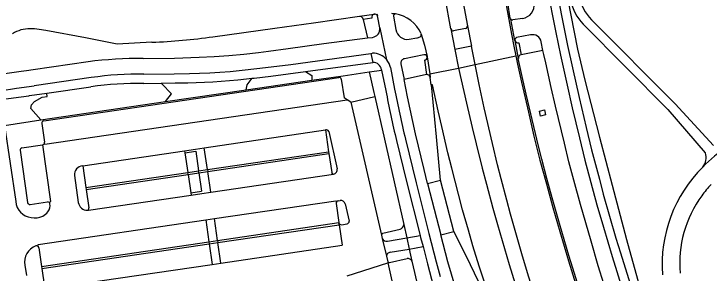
# Model space of a CAD drawing. Extents: x 194485 to 197793, y 468269 to 470822.
# Drawn here: x 196719.1 to 196874.4, y 469021.9 to 469079.8 of the extents above; entities that cross this region are included whole.
import ezdxf

# ---------------------------------------------------------------- set-up
doc = ezdxf.new("R2010")
doc.units = 0
for name, color, linetype in [('BGT grensvlak begroeid terreindeel', 7, 'Continuous'), ('BGT grensvlak begroeid terreindeel LR', 7, 'Continuous'), ('BGT grensvlak gebouwinstallatie plus 1', 7, 'Continuous'), ('BGT grensvlak onbegroeid terreindeel', 7, 'Continuous'), ('BGT grensvlak wegdeel', 7, 'Continuous'), ('BGT lijnelement scheiding hek', 7, 'Continuous')]:
    doc.layers.add(name, color=color, linetype=linetype)

msp = doc.modelspace()

# ---------------------------------------------------------------- linework, layer by layer
at = {"layer": 'BGT grensvlak begroeid terreindeel'}
for points in [[(196784.24, 469066.92), (196785.71, 469066.03), (196785.67, 469064.96)], [(196771, 469062.8), (196771.25, 469063.93), (196772.35, 469065.41)], [(196753, 469060.21), (196754.33, 469061.95), (196752.14, 469064.21), (196752.05, 469064.31)], [(196725.11, 469056.1), (196722.9, 469058.7), (196723.06, 469059.51), (196723.7, 469060.2), (196725.46, 469061.2), (196726.58, 469061.32), (196726.47, 469062.01), (196726.45, 469062.1)]]:
    msp.add_lwpolyline(points, dxfattribs=at)
at = {"layer": 'BGT grensvlak begroeid terreindeel LR'}
msp.add_line((196798.59, 469066.86), (196801.26, 469067.25), dxfattribs=at)
at = {"layer": 'BGT grensvlak gebouwinstallatie plus 1'}
for p, q in [((196757.34, 469048.75), (196759.76, 469049.1)), ((196757.34, 469048.75), (196757.97, 469044.39)), ((196759.76, 469049.1), (196760.39, 469044.74)), ((196760.46, 469044.31), (196760.39, 469044.74)), ((196758.03, 469043.95), (196757.97, 469044.39)), ((196758.03, 469043.95), (196758.63, 469039.83)), ((196760.46, 469044.31), (196761.05, 469040.18)), ((196758.63, 469039.83), (196761.05, 469040.18))]:
    msp.add_line(p, q, dxfattribs=at)
at = {"layer": 'BGT grensvlak onbegroeid terreindeel'}
for p, q in [((196792.71, 469065.99), (196798.51, 469066.84)), ((196798.51, 469066.84), (196799.55, 469062.22)), ((196771, 469062.8), (196785.67, 469064.96)), ((196785.67, 469064.96), (196792.71, 469065.99)), ((196753, 469060.21), (196771, 469062.8)), ((196799.55, 469062.22), (196799.75, 469061.32)), ((196725.11, 469056.1), (196753, 469060.21)), ((196717.06, 469054.9), (196725.11, 469056.1)), ((196806.19, 469032.74), (196806.86, 469029.77)), ((196807.42, 469027.27), (196808.03, 469024.59))]:
    msp.add_line(p, q, dxfattribs=at)
msp.add_lwpolyline([(196836.78, 469056.96), (196836.51, 469058.1), (196837.63, 469058.36), (196837.9, 469057.22), (196836.78, 469056.96)], dxfattribs=at)
at = {"layer": 'BGT grensvlak wegdeel'}
for p, q in [((196816.76, 469076.45), (196815.47, 469083.63)), ((196819.07, 469084.47), (196820.44, 469077.15)), ((196796.31, 469079.26), (196799.62, 469079.76)), ((196799.62, 469079.76), (196799.64, 469079.76)), ((196800.22, 469079.83), (196800.33, 469079.37)), ((196800.33, 469079.37), (196800.3, 469079.43)), ((196800.39, 469079.03), (196800.33, 469079.37)), ((196800.85, 469076.71), (196800.39, 469079.03)), ((196803.89, 469079.26), (196804.47, 469076.32)), ((196804.37, 469079.8), (196804.25, 469079.77)), ((196797.15, 469078.61), (196797.17, 469078.54)), ((196799.11, 469078.84), (196797.17, 469078.54)), ((196797.17, 469078.54), (196798.14, 469074.46)), ((196830.99, 469073.83), (196830.11, 469078.65)), ((196832.76, 469078.8), (196830.6, 469078.44)), ((196846.27, 469077.53), (196865.22, 469058.43)), ((196866.8, 469059.68), (196848.13, 469078.49)), ((196800.85, 469076.71), (196802.39, 469069.54)), ((196816.76, 469076.45), (196817.61, 469071.84)), ((196820.02, 469076.55), (196817.33, 469076.01)), ((196820.44, 469077.15), (196821.34, 469072.59)), ((196798.14, 469074.46), (196799.21, 469074.55)), ((196807.4, 469074.13), (196809.11, 469074.43)), ((196810.1, 469075.38), (196810.12, 469075.3)), ((196834.54, 469075.11), (196831.4, 469074.5)), ((196831.04, 469073.84), (196830.99, 469073.83)), ((196830.99, 469073.83), (196831.8, 469069.86)), ((196831.02, 469073.93), (196831.04, 469073.84)), ((196831.92, 469073.35), (196832.47, 469070.65)), ((196837.31, 469071.64), (196836.92, 469073.58)), ((196821.34, 469072.59), (196817.61, 469071.84)), ((196817.61, 469071.84), (196818.45, 469067.68)), ((196822.13, 469068.5), (196821.34, 469072.59)), ((196837.31, 469071.64), (196832.47, 469070.65)), ((196798.89, 469070.96), (196799.19, 469071)), ((196798.89, 469070.96), (196799.32, 469068.97)), ((196810.69, 469070.63), (196806.36, 469069.78)), ((196811.41, 469070.29), (196811.43, 469070.2)), ((196811.43, 469070.2), (196812.02, 469066.38)), ((196822.13, 469068.5), (196831.24, 469070.4)), ((196832.47, 469070.65), (196832.39, 469070.64)), ((196784.24, 469066.92), (196799.32, 469068.97)), ((196805.58, 469068.62), (196806.28, 469065.16)), ((196810.83, 469069.44), (196811.32, 469066.24)), ((196818.45, 469067.68), (196822.13, 469068.5)), ((196801.25, 469067.32), (196801.26, 469067.25)), ((196801.26, 469067.25), (196802.19, 469062.67)), ((196803.22, 469067.8), (196804.17, 469063.02)), ((196812.02, 469066.38), (196818.45, 469067.68)), ((196736.41, 469065.56), (196723.68, 469063.74)), ((196725.78, 469055.89), (196791.7, 469065.62)), ((196792.26, 469065.2), (196792.88, 469061.03)), ((196811.32, 469066.24), (196806.28, 469065.16)), ((196811.36, 469066.24), (196811.32, 469066.24)), ((196812.02, 469066.38), (196812.13, 469065.66)), ((196812.13, 469065.66), (196812.14, 469065.58)), ((196812.3, 469063.94), (196812.14, 469065.58)), ((196726.45, 469062.1), (196736.32, 469063.51)), ((196748.13, 469064.24), (196752.05, 469064.31)), ((196726.04, 469050.66), (196793.58, 469060.6)), ((196793.58, 469060.6), (196792.88, 469061.03)), ((196794.39, 469060.09), (196793.58, 469060.6)), ((196794.39, 469060.09), (196799.75, 469061.32)), ((196799.75, 469061.32), (196806.19, 469032.74)), ((196794.39, 469060.09), (196801.24, 469030.35)), ((196875.4, 469050.42), (196866.8, 469059.68)), ((196865.22, 469058.43), (196873.57, 469048.73)), ((196717.06, 469054.9), (196719.53, 469037.87)), ((196725.36, 469055.33), (196725.97, 469051.12)), ((196761.64, 469049.89), (196788.73, 469053.87)), ((196788.73, 469053.87), (196789.43, 469049.01)), ((196789.47, 469053.54), (196791.34, 469045.22)), ((196720.92, 469049.88), (196725.48, 469050.54)), ((196725.48, 469050.54), (196725.55, 469050.55)), ((196725.48, 469050.54), (196727.31, 469037.9)), ((196726.04, 469050.66), (196725.88, 469050.76)), ((196757.26, 469049.24), (196759.69, 469049.6)), ((196759.69, 469049.6), (196761.64, 469049.89)), ((196762.34, 469045.03), (196761.64, 469049.89)), ((196720.49, 469049.32), (196722.18, 469037.66)), ((196734.49, 469045.89), (196757.26, 469049.24)), ((196757.26, 469049.24), (196757.34, 469048.75)), ((196762.34, 469045.03), (196789.43, 469049.01)), ((196762.41, 469044.6), (196789.5, 469048.58)), ((196789.43, 469049.01), (196789.5, 469048.58)), ((196789.5, 469048.58), (196790.11, 469044.36)), ((196734.49, 469045.89), (196735.2, 469041.04)), ((196757.97, 469044.39), (196760.39, 469044.74)), ((196760.39, 469044.74), (196762.34, 469045.03)), ((196762.34, 469045.03), (196762.41, 469044.6)), ((196732.64, 469043.68), (196733.51, 469037.65)), ((196735.2, 469041.04), (196757.97, 469044.39)), ((196735.26, 469040.6), (196758.03, 469043.95)), ((196758.03, 469043.95), (196760.46, 469044.31)), ((196760.46, 469044.31), (196762.41, 469044.6)), ((196763.08, 469039.98), (196762.41, 469044.6)), ((196763.08, 469039.98), (196790.51, 469044.01)), ((196811.54, 469041.93), (196814.39, 469042.65)), ((196811.54, 469041.93), (196814.48, 469030.45)), ((196817.42, 469031.21), (196814.39, 469042.65)), ((196735.2, 469041.04), (196735.26, 469040.6)), ((196735.26, 469040.6), (196735.86, 469036.45)), ((196735.78, 469035.96), (196758.7, 469039.33)), ((196758.63, 469039.83), (196758.7, 469039.33)), ((196758.7, 469039.33), (196761.13, 469039.69)), ((196761.13, 469039.69), (196763.08, 469039.98)), ((196722.75, 469037.23), (196726.61, 469037.8)), ((196727.31, 469037.9), (196727.06, 469037.63)), ((196763.93, 469034.07), (196791.02, 469038.05)), ((196791.02, 469038.05), (196791.23, 469037.88)), ((196791.11, 469037.47), (196791.73, 469033.17)), ((196791.53, 469038.03), (196792, 469038.1)), ((196793.12, 469037.33), (196793.98, 469033.49)), ((196761.98, 469033.78), (196763.93, 469034.07)), ((196764.64, 469029.18), (196763.93, 469034.07)), ((196724.58, 469028.28), (196761.98, 469033.78)), ((196761.98, 469033.78), (196762.69, 469028.9)), ((196764.64, 469029.18), (196791.73, 469033.17)), ((196764.71, 469028.72), (196791.8, 469032.71)), ((196791.73, 469033.17), (196791.74, 469033.11)), ((196791.8, 469032.71), (196791.74, 469033.11)), ((196791.8, 469032.71), (196792.46, 469028.11)), ((196792.3, 469032.71), (196793.57, 469032.89)), ((196801.57, 469030.79), (196805.38, 469031.67)), ((196814.48, 469030.45), (196817.42, 469031.21)), ((196762.69, 469028.9), (196764.64, 469029.18)), ((196764.64, 469029.18), (196764.71, 469028.72)), ((196801.24, 469030.35), (196801.41, 469029.62)), ((196801.41, 469029.62), (196802.32, 469025.68)), ((196802.56, 469029.04), (196806.86, 469029.77)), ((196806.86, 469029.77), (196809.86, 469030.29)), ((196806.86, 469029.77), (196807.42, 469027.27)), ((196724.58, 469028.28), (196724.43, 469027.94)), ((196725.29, 469023.4), (196762.69, 469028.9)), ((196725.36, 469022.93), (196762.76, 469028.43)), ((196762.69, 469028.9), (196762.76, 469028.43)), ((196762.76, 469028.43), (196764.71, 469028.72)), ((196762.76, 469028.43), (196763.43, 469023.84)), ((196765.38, 469024.13), (196764.71, 469028.72)), ((196765.38, 469024.13), (196792.46, 469028.11)), ((196807.42, 469027.27), (196810.51, 469027.8)), ((196724.69, 469027.57), (196725.29, 469023.4)), ((196803.15, 469026.54), (196807.42, 469027.27)), ((196802.32, 469025.68), (196802.62, 469024.37)), ((196802.99, 469024.23), (196806.95, 469025.14)), ((196808.03, 469024.59), (196809.4, 469018.52)), ((196721.6, 469023.65), (196721.93, 469021.36)), ((196725.29, 469023.4), (196725.36, 469022.93)), ((196726.03, 469018.34), (196763.43, 469023.84)), ((196763.43, 469023.84), (196765.38, 469024.13)), ((196793.6, 469021.27), (196802.67, 469024.16)), ((196802.62, 469024.37), (196802.67, 469024.16)), ((196802.67, 469024.16), (196804.43, 469016.04)), ((196725.36, 469022.93), (196725.95, 469018.85))]:
    msp.add_line(p, q, dxfattribs=at)
for points in [[(196830.01, 469078.87), (196829.43, 469082.29), (196828.27, 469089.12), (196827.24, 469095.1), (196826.6, 469099.1), (196826, 469103.1), (196825.45, 469107.11), (196824.95, 469111.13), (196824.94, 469111.2)], [(196840.18, 469086.18), (196841.43, 469079.46), (196842.09, 469076.11), (196842.78, 469072.77), (196843.88, 469067.76), (196845.39, 469061.09), (196846.96, 469054.44), (196848.18, 469049.46), (196849.03, 469046.15), (196849.9, 469042.84), (196850.78, 469039.54), (196852.16, 469034.6), (196853.6, 469029.69), (196854.6, 469026.42), (196857.17, 469018.27), (196859.27, 469011.77), (196860.36, 469008.53), (196863.14, 469000.45), (196871.27, 468978.09), (196875.87, 468965.2)], [(196829.01, 469082.17), (196830.27, 469075.3), (196830.79, 469072.6), (196831.24, 469070.4)], [(196838.82, 469082.39), (196839.48, 469079.01), (196840.16, 469075.63), (196841.22, 469070.58), (196842.7, 469063.85), (196843.85, 469058.82), (196845.44, 469052.12), (196846.68, 469047.1), (196847.98, 469042.11), (196849.36, 469037.13), (196850.8, 469032.17), (196852.77, 469025.57), (196853.77, 469022.28), (196855.85, 469015.71), (196856.91, 469012.44), (196858, 469009.17), (196859.66, 469004.28), (196861.34, 468999.4), (196864.83, 468989.92), (196869.3, 468977.61), (196871.75, 468970.79), (196874.75, 468962.33)], [(196763.59, 469074.71), (196777.44, 469076.6), (196786.07, 469077.8), (196796.31, 469079.26)], [(196749.96, 469073.48), (196742.23, 469073.06), (196735.1, 469074.46), (196726.29, 469076.1), (196724.77, 469076.34), (196723.76, 469076.46), (196723.25, 469076.48), (196722.74, 469076.49), (196722.22, 469076.46), (196721.71, 469076.41), (196721.2, 469076.33), (196720.7, 469076.21), (196720.22, 469076.05), (196719.74, 469075.86), (196719.29, 469075.63), (196718.85, 469075.36)], [(196747.99, 469069.85), (196754.99, 469069.94), (196760.52, 469070.13), (196763.85, 469070.31), (196767.17, 469070.54), (196770.48, 469070.84), (196773.78, 469071.21), (196775.98, 469071.48), (196780.38, 469072.05), (196788.35, 469073.22), (196798.14, 469074.46)], [(196810.12, 469075.3), (196810.85, 469072.82), (196811.41, 469070.29)], [(196858.62, 468996.55), (196858.61, 468996.6), (196856.73, 469001.96), (196855.35, 469005.98), (196852.65, 469014.07), (196850.9, 469019.47), (196849.64, 469023.54), (196848.04, 469028.99), (196845.71, 469037.18), (196844.2, 469042.66), (196843.12, 469046.78), (196842.09, 469050.91), (196840.76, 469056.43), (196840.11, 469059.2), (196839.17, 469063.35), (196837.95, 469068.9), (196837.5, 469070.71), (196837.31, 469071.64)], [(196748.18, 469066.3), (196754.93, 469066.39), (196758.35, 469066.46), (196760.62, 469066.53), (196762.89, 469066.63), (196765.16, 469066.78), (196767.43, 469066.96), (196770.82, 469067.29), (196775.34, 469067.8), (196780.98, 469068.51), (196798.89, 469070.96)], [(196831.24, 469070.4), (196831.62, 469068.56), (196832.51, 469064.53), (196834.04, 469057.82), (196835.3, 469052.46), (196835.96, 469049.79), (196836.64, 469047.12), (196838.06, 469041.81), (196839.54, 469036.51), (196841.06, 469031.22), (196843.01, 469024.62), (196844.64, 469019.36), (196845.48, 469016.74), (196847.2, 469011.51)], [(196850.27, 469003.92), (196847.61, 469011.61), (196845.29, 469018.7), (196843.96, 469022.97), (196843.1, 469025.83), (196841, 469032.99), (196839.36, 469038.73), (196838.17, 469043.04), (196837.03, 469047.37), (196836.29, 469050.26), (196835.24, 469054.61), (196833.55, 469061.88), (196832.66, 469065.84), (196831.8, 469069.86)], [(196735.69, 469069.11), (196723.4, 469067.3), (196721.95, 469067.08), (196720.75, 469066.9), (196715.44, 469066.22)], [(196839.79, 469003.94), (196837.17, 469011.66), (196835.64, 469016.3), (196834.17, 469020.97), (196832.75, 469025.65), (196831.83, 469028.77), (196830.93, 469031.91), (196830.06, 469035.05), (196829.21, 469038.2), (196827.98, 469042.93), (196827.18, 469046.09), (196826.03, 469050.84), (196824.18, 469058.78), (196823.08, 469064.04), (196822.13, 469068.5)], [(196772.35, 469065.41), (196772.83, 469065.45), (196776.52, 469065.88), (196784.24, 469066.92)], [(196818.45, 469067.68), (196820.25, 469059.86), (196821.52, 469054.42), (196822.38, 469050.79), (196823.72, 469045.37), (196824.66, 469041.76), (196826.12, 469036.36), (196827.12, 469032.78), (196828.16, 469029.2), (196829.75, 469023.84), (196831.4, 469018.5), (196832.54, 469014.95), (196833.7, 469011.41), (196835.52, 469006.13), (196836.76, 469002.61), (196838.64, 468997.35)], [(196752.05, 469064.31), (196755.17, 469064.37), (196757.97, 469064.42), (196761.69, 469064.55), (196763.55, 469064.65), (196765.41, 469064.77), (196767.26, 469064.91), (196769.12, 469065.07), (196772.35, 469065.41)], [(196811.54, 469041.93), (196810.74, 469045.02), (196808.83, 469052.97), (196807.07, 469061.3), (196806.28, 469065.16)], [(196715.96, 469062.64), (196719.67, 469063.19), (196723.68, 469063.74)], [(196826.09, 469014.29), (196823.04, 469023.42), (196821.66, 469028), (196820.65, 469031.45), (196819.36, 469036.05), (196818.43, 469039.52), (196816.95, 469045.31), (196816.09, 469048.79), (196814.71, 469054.61), (196813.92, 469058.11), (196812.65, 469063.96), (196812.3, 469063.94)], [(196812.3, 469063.94), (196813.42, 469052.35), (196814.38, 469042.68), (196814.39, 469042.65)], [(196716.23, 469060.64), (196722.43, 469061.53), (196722.6, 469061.55), (196726.45, 469062.1)], [(196804.58, 469051.49), (196806.81, 469042.35), (196809.86, 469030.29)], [(196806.58, 469051.82), (196808.95, 469042.02), (196811.8, 469030.72), (196813.44, 469024.44), (196814.33, 469021.15)], [(196825.7, 469014.11), (196821.09, 469023.7), (196817.45, 469031.1), (196817.42, 469031.21)], [(196809.86, 469030.29), (196809.97, 469029.83), (196810.51, 469027.8)], [(196835.81, 468974.61), (196832.32, 468982.79), (196821.19, 469008.53), (196820.39, 469010.55), (196819.63, 469012.59), (196819.17, 469013.97), (196818.74, 469015.36), (196816.02, 469024.39), (196814.48, 469030.45)], [(196810.51, 469027.8), (196811.53, 469023.95), (196812.43, 469020.57), (196813.38, 469017.2), (196814.14, 469014.69), (196814.97, 469012.19), (196815.57, 469010.54), (196816.19, 469008.91), (196816.84, 469007.28), (196817.84, 469004.85), (196822.08, 468995.2), (196831.11, 468974.18), (196833.29, 468968.89), (196834.56, 468965.69), (196835.37, 468963.55), (196836.55, 468960.32), (196837.67, 468957.07), (196838.68, 468954.04)]]:
    msp.add_lwpolyline(points, dxfattribs=at)
for centre, radius, start, end in [((196855.23, 469085.54), 10, 190.0789, 224.778), ((196832.36, 469081.73), 2.96, 277.6005, 9.5852), ((196853.37, 469084.57), 10, 190.0789, 224.778), ((196796.36, 469078.45), 0.807, 11.4417, 93.5201), ((196799.73, 469079.1), 0.669, 99.3618, 202.8255), ((196799.71, 469079.1), 0.67, 29.7962, 96.4475), ((196802.17, 469058.75), 21.16, 84.0501, 86.1807), ((196804.46, 469079.24), 0.568, 111.4466, 177.9059), ((196803.04, 469072.16), 7.76, 24.5608, 80.1794), ((196830.55, 469078.98), 0.547, 191.7298, 216.8793), ((196830.54, 469078.98), 0.54, 217.2601, 276.2579), ((196799.01, 469076.41), 1.86, 276.1816, 9.2314), ((196807.05, 469076.72), 2.62, 188.9234, 277.6562), ((196817.33, 469076.6), 0.595, 195.4021, 269.7425), ((196819.83, 469077.13), 0.615, 288.5929, 1.6408), ((196745.01, 469204.58), 131.2, 272.1633, 278.1452), ((196808.66, 469077.01), 2.61, 279.9221, 297.5799), ((196809.55, 469075.18), 0.585, 303.714, 12.3285), ((196831.55, 469073.98), 0.538, 106.4461, 185.8501), ((196835, 469073.2), 1.96, 11.0208, 103.5937), ((196831.77, 469074.13), 0.794, 201.9933, 280.5948), ((196747.91, 468968.7), 101.15, 89.9564, 96.9398), ((196799.3, 469067), 4.01, 39.4491, 91.4877), ((196799.3, 469067), 4.01, 11.5864, 39.417), ((196806.52, 469068.83), 0.965, 99.8039, 192.6112), ((196810.91, 469070.16), 0.519, 14.6658, 115.4735), ((196810.75, 469070.12), 0.686, 277.0068, 6.5989), ((196832.5, 469069.95), 0.699, 99.0485, 187.1645), ((196799.31, 469067.01), 1.96, 8.9607, 89.8171), ((196746.51, 468998.76), 67.56, 88.585, 98.5944), ((196791.77, 469065.12), 0.5, 8.5163, 98.3922), ((196811.4, 469065.5), 0.741, 11.7795, 93.4872), ((196746.65, 468991.54), 72.71, 88.836, 98.1705), ((197038.8, 469107.44), 240.8, 190.7139, 193.435), ((197056.3, 469111.33), 256.71, 190.847, 193.4047), ((196725.85, 469055.4), 0.5, 98.3507, 188.2341), ((196788.91, 469053.29), 0.608, 24.2678, 107.7353), ((196725.48, 469051.05), 0.498, 324.5233, 8.4493), ((196720.99, 469049.39), 0.501, 98.3337, 188.2181), ((196725.47, 469051.05), 0.499, 278.0893, 324.4382), ((196899.9, 469019.24), 37.65, 124.6296, 135.5915), ((196870.52, 469047.66), 3.24, 320.1569, 19.3392), ((196734.67, 469043.86), 2.04, 95.0597, 184.943), ((196790.37, 469045), 0.999, 278.3263, 12.7331), ((196894.65, 469023.75), 30.75, 134.7401, 184.14), ((196790.54, 469044.46), 0.445, 192.3478, 265.8668), ((196900, 469019.14), 33.8, 138.0888, 143.6403), ((196893.17, 469024.17), 25.31, 143.635, 185.1705), ((196723.45, 469038.18), 3.93, 184.5134, 262.7576), ((196722.68, 469037.73), 0.5, 188.2662, 278.1886), ((196726.68, 469037.3), 0.503, 41.4786, 98.0835), ((196725.04, 469036.97), 2.18, 321.201, 11.2392), ((196726.68, 469037.3), 0.509, 11.3156, 40.8266), ((196735.49, 469037.94), 2, 188.2713, 271.1925), ((196791.61, 469037.54), 0.502, 137.6431, 188.1908), ((196791.6, 469037.54), 0.504, 98.3986, 137.325), ((196792.14, 469037.11), 1, 12.7311, 98.2041), ((196724.01, 469037.65), 3.41, 297.3671, 323.1322), ((196735.44, 469036.36), 0.435, 282.8312, 11.8226), ((196735.51, 469037.77), 1.83, 270.9003, 278.7412), ((196723.69, 469038.81), 4.58, 260.7309, 294.2608), ((196792.22, 469033.19), 0.487, 189.6224, 279.7269), ((196793.49, 469033.39), 0.501, 278.309, 12.6659), ((196805.07, 469032.75), 1.12, 285.9694, 359.7639), ((196801.75, 469030.32), 0.506, 111.3104, 176.3405), ((196802.34, 469030.02), 1, 203.2135, 282.9399), ((196725.4, 469024.36), 3.87, 111.0052, 190.6159), ((196724.19, 469027.5), 0.502, 61.6689, 110.9395), ((196724.19, 469027.5), 0.498, 8.0953, 61.5537), ((196803.35, 469025.51), 1.04, 100.9463, 170.9476), ((196807.12, 469024.14), 1.01, 25.8744, 99.3882), ((196802.9, 469024.55), 0.332, 213.3965, 286.2399)]:
    msp.add_arc(centre, radius, start, end, dxfattribs=at)
at = {"layer": 'BGT lijnelement scheiding hek'}
msp.add_line((196798.51, 469066.84), (196798.59, 469066.86), dxfattribs=at)
msp.add_lwpolyline([(196841.44, 469090.37), (196842.12, 469086.85), (196845.02, 469071.9), (196846.63, 469064.99), (196849.9, 469052.29), (196852.75, 469041.52), (196855.98, 469029.38), (196859.56, 469016.5), (196862.45, 469006.25), (196865.76, 468995.16), (196869.03, 468985.13), (196872.24, 468976.09), (196873.23, 468973.33), (196878.18, 468971.6), (196881.72, 468970.57)], dxfattribs=at)

doc.saveas('drawing.dxf')
